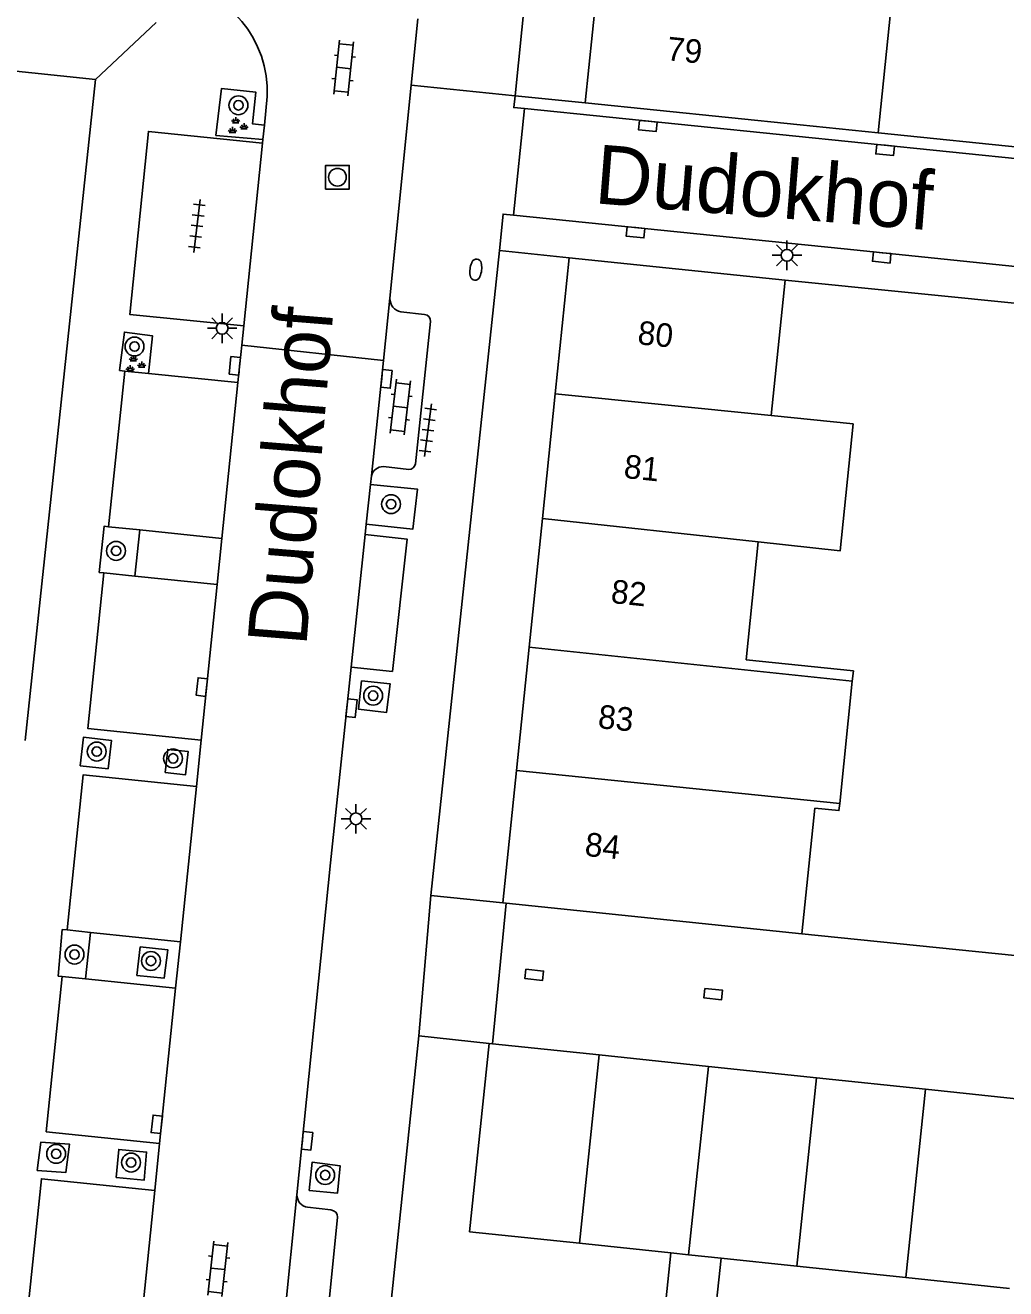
# Model space of a CAD drawing. Extents: x 132998 to 136004, y 396998 to 398512.
# Drawn here: x 133439.7 to 133481.2, y 397262.2 to 397315.7 of the extents above; entities that cross this region are included whole.
import ezdxf

# ---------------------------------------------------------------- set-up
doc = ezdxf.new("R2010")
doc.units = 0
for name, color, linetype in [('gg-afsc-hekwerk', 7, 'Continuous'), ('gg-afsc-muur', 7, 'Continuous'), ('gg-anno-huisnummerreeks BGT', 7, 'Continuous'), ('gg-anno-openbare ruimte label', 7, 'Continuous'), ('gg-bbg-bijgebouw', 7, 'Continuous'), ('gg-bbg-gedigitaliseerde bebouwing', 7, 'Continuous'), ('gg-bbg-gedigitaliseerde bijgebouw', 7, 'Continuous'), ('gg-bbg-hoofdgebouw', 7, 'Continuous'), ('gg-bbg-luifel en loopbrug', 7, 'Continuous'), ('gg-bbg-tussenscheiding', 7, 'Continuous'), ('gg-knt-verharding', 7, 'Continuous'), ('gg-knt-verharding nz', 7, 'Continuous'), ('gt-grn-weggrens', 7, 'Continuous'), ('gt-symb-boom', 7, 'Continuous'), ('gt-symb-brandkraan', 7, 'Continuous'), ('gt-symb-groenvak', 7, 'Continuous'), ('gt-symb-klinker verharding', 7, 'Continuous'), ('gt-symb-kolk', 7, 'Continuous'), ('gt-symb-kolk center center', 7, 'Continuous'), ('gt-symb-lichtmast', 7, 'Continuous'), ('gt-symb-rioolschacht', 7, 'Continuous'), ('gt-symb-tegel verharding', 7, 'Continuous')]:
    doc.layers.add(name, color=color, linetype=linetype)

# ---------------------------------------------------------------- blocks, each defined once
blk = doc.blocks.new('gt0-LMAST')
at = {"layer": 'gt-symb-lichtmast'}
for p, q in [((-0.005, 0.246), (-0.005, 0.621)), ((-0.182, 0.173), (-0.447, 0.438)), ((0.172, 0.173), (0.437, 0.438)), ((-0.255, -0.004), (-0.63, -0.004)), ((-0.182, -0.181), (-0.447, -0.446)), ((-0.005, -0.254), (-0.005, -0.629)), ((0.437, -0.446), (0.172, -0.181)), ((0.245, -0.004), (0.62, -0.004))]:
    blk.add_line(p, q, dxfattribs=at)
blk.add_circle((-0.005, -0.004), 0.25, dxfattribs=at)
blk = doc.blocks.new('gt0-KOLK')
at = {"layer": 'gt-symb-kolk'}
blk.add_lwpolyline([(0, 0), (0.375, 0), (0.375, 0.4), (-0.375, 0.4), (-0.375, 0), (0, 0)], dxfattribs=at)
blk = doc.blocks.new('gt0-KOLKCC')
at = {"layer": 'gt-symb-kolk center center'}
blk.add_lwpolyline([(-0.375, 0.2), (0.375, 0.2), (0.375, -0.2), (-0.375, -0.2)], close=True, dxfattribs=at)
blk = doc.blocks.new('gt0-BR')
at = {"layer": 'gt-symb-brandkraan'}
for centre, radius, start, end in [((-0.244, 0), 0.206, 107.5669, 252.4331), ((0.599, -2.664), 3, 106.892, 107.5669), ((0, -0.691), 0.938, 73.108, 106.892), ((-0.599, -2.664), 3, 72.4331, 73.108), ((0.244, 0), 0.206, 287.567, 72.4331), ((0.599, 2.664), 3, 252.4331, 253.108), ((0, 0.691), 0.938, 253.108, 286.8921), ((-0.599, 2.664), 3, 286.8921, 287.567)]:
    blk.add_arc(centre, radius, start, end, dxfattribs=at)
blk = doc.blocks.new('gt0-TEG1')
at = {"layer": 'gt-symb-tegel verharding'}
for p, q in [((-1.125, 0), (1.125, 0)), ((-0.9, -0.25), (-0.9, 0.25)), ((-0.45, -0.25), (-0.45, 0.25)), ((0, -0.25), (0, 0.25)), ((0.45, -0.25), (0.45, 0.25)), ((0.9, -0.25), (0.9, 0.25))]:
    blk.add_line(p, q, dxfattribs=at)
blk = doc.blocks.new('gt0-KL1')
at = {"layer": 'gt-symb-klinker verharding'}
for p, q in [((-1.15, 0.3), (1.15, 0.3)), ((-1, -0.3), (-1, 0.3)), ((-0.5, 0.3), (-0.5, 0.45)), ((0, -0.3), (0, 0.3)), ((0.5, 0.3), (0.5, 0.45)), ((1, -0.3), (1, 0.3)), ((-1.15, -0.3), (1.15, -0.3)), ((-0.5, -0.45), (-0.5, -0.3)), ((0.5, -0.45), (0.5, -0.3))]:
    blk.add_line(p, q, dxfattribs=at)
blk = doc.blocks.new('gt0-BOOM')
at = {"layer": 'gt-symb-boom'}
for radius in [0.4, 0.2]:
    blk.add_circle((0, 0), radius, dxfattribs=at)
blk = doc.blocks.new('gt0-RS')
at = {"layer": 'gt-symb-rioolschacht'}
blk.add_lwpolyline([(-0.5, -0.5), (0.5, -0.5), (0.5, 0.5), (-0.5, 0.5)], close=True, dxfattribs=at)
blk.add_circle((0, 0), 0.375, dxfattribs=at)
blk = doc.blocks.new('gt0-GRVAK')
at = {"layer": 'gt-symb-groenvak'}
for p, q in [((-0.11, 0.189), (-0.228, 0.24)), ((-0.182, 0.153), (0.088, 0.153)), ((-0.091, 0.211), (-0.156, 0.322)), ((-0.047, 0.214), (-0.047, 0.393)), ((-0.004, 0.211), (0.061, 0.322)), ((0.015, 0.189), (0.133, 0.24)), ((0.262, -0.052), (0.197, 0.059)), ((0.305, -0.049), (0.305, 0.13)), ((0.349, -0.052), (0.414, 0.059)), ((-0.245, -0.228), (-0.363, -0.177)), ((-0.318, -0.264), (-0.047, -0.264)), ((-0.226, -0.206), (-0.291, -0.095)), ((-0.183, -0.203), (-0.183, -0.024)), ((-0.139, -0.206), (-0.074, -0.095)), ((-0.12, -0.228), (-0.002, -0.177)), ((0.243, -0.074), (0.125, -0.023)), ((0.17, -0.11), (0.441, -0.11)), ((0.368, -0.074), (0.486, -0.023))]:
    blk.add_line(p, q, dxfattribs=at)

msp = doc.modelspace()

# ---------------------------------------------------------------- linework, layer by layer
at = {"layer": 'gg-afsc-hekwerk'}
msp.add_line((133459.501, 397272.576), (133460.087, 397278.525), dxfattribs=at)
at = {"layer": 'gg-afsc-muur'}
for p, q in [((133439.71, 397285.42), (133442.69, 397313.42)), ((133475.844, 397311.149), (133488.48, 397309.87)), ((133471.91, 397304.91), (133484.31, 397303.68)), ((133472.613, 397277.232), (133487.04, 397275.76)), ((133454.69, 397256.616), (133456.38, 397272.91)), ((133456.38, 397272.91), (133459.37, 397272.59))]:
    msp.add_line(p, q, dxfattribs=at)
at = {"layer": 'gg-bbg-bijgebouw'}
for p, q in [((133458.53, 397264.61), (133459.37, 397272.59)), ((133459.501, 397272.576), (133459.37, 397272.59)), ((133464.03, 397272.099), (133459.501, 397272.576)), ((133468.651, 397271.613), (133464.03, 397272.099)), ((133473.237, 397271.13), (133468.651, 397271.613)), ((133477.855, 397270.644), (133473.237, 397271.13)), ((133482.234, 397270.183), (133477.855, 397270.644))]:
    msp.add_line(p, q, dxfattribs=at)
at = {"layer": 'gg-bbg-gedigitaliseerde bebouwing'}
for p, q in [((133475.844, 397311.149), (133476.37, 397316.246)), ((133474.215, 397282.75), (133474.749, 397287.926))]:
    msp.add_line(p, q, dxfattribs=at)
for points in [[(133470.765, 397293.827), (133474.241, 397293.451), (133474.784, 397298.827), (133471.318, 397299.177)], [(133474.749, 397287.926), (133474.795, 397288.368), (133470.25, 397288.837)], [(133472.613, 397277.232), (133473.162, 397282.551), (133474.184, 397282.446), (133474.215, 397282.75)]]:
    msp.add_lwpolyline(points, dxfattribs=at)
at = {"layer": 'gg-bbg-gedigitaliseerde bijgebouw'}
for p, q in [((133458.53, 397264.61), (133463.196, 397264.119)), ((133463.196, 397264.119), (133467.063, 397263.712)), ((133467.063, 397263.712), (133467.808, 397263.634)), ((133467.808, 397263.634), (133469.191, 397263.488)), ((133469.191, 397263.488), (133472.405, 397263.15)), ((133472.405, 397263.15), (133477.02, 397262.665)), ((133477.02, 397262.665), (133481.403, 397262.204))]:
    msp.add_line(p, q, dxfattribs=at)
at = {"layer": 'gg-bbg-hoofdgebouw'}
for p, q in [((133463.954, 397317.518), (133463.43, 397312.43)), ((133463.43, 397312.43), (133472.54, 397311.49)), ((133472.54, 397311.49), (133475.844, 397311.149)), ((133462.166, 397300.102), (133462.76, 397305.86)), ((133462.76, 397305.86), (133471.91, 397304.91)), ((133471.91, 397304.91), (133471.318, 397299.177)), ((133461.62, 397294.816), (133462.166, 397300.102)), ((133461.057, 397289.364), (133461.62, 397294.816)), ((133470.765, 397293.827), (133470.25, 397288.837)), ((133460.519, 397284.153), (133461.057, 397289.364)), ((133459.94, 397278.54), (133460.519, 397284.153)), ((133459.94, 397278.54), (133460.087, 397278.525)), ((133460.087, 397278.525), (133472.613, 397277.232))]:
    msp.add_line(p, q, dxfattribs=at)
at = {"layer": 'gg-bbg-luifel en loopbrug'}
msp.add_lwpolyline([(133469.191, 397263.488), (133468.844, 397260.221), (133466.717, 397260.445), (133467.063, 397263.712)], dxfattribs=at)
at = {"layer": 'gg-bbg-tussenscheiding'}
for p, q in [((133462.166, 397300.102), (133471.318, 397299.177)), ((133461.62, 397294.816), (133470.765, 397293.827)), ((133461.057, 397289.364), (133474.749, 397287.926)), ((133460.519, 397284.153), (133474.215, 397282.75)), ((133464.03, 397272.099), (133463.196, 397264.119)), ((133468.651, 397271.613), (133467.808, 397263.634)), ((133473.237, 397271.13), (133472.405, 397263.15)), ((133477.855, 397270.644), (133477.02, 397262.665))]:
    msp.add_line(p, q, dxfattribs=at)
at = {"layer": 'gg-knt-verharding'}
for p, q in [((133465.44, 397361.54), (133460.46, 397312.73)), ((133403.162, 397317.562), (133442.69, 397313.42)), ((133456.339, 397315.987), (133456.058, 397313.17)), ((133456.058, 397313.17), (133455.157, 397304.146)), ((133449.843, 397311.479), (133449.96, 397312.694)), ((133460.46, 397312.73), (133463.43, 397312.43)), ((133460.86, 397312.18), (133460.4, 397307.67)), ((133489.285, 397309.297), (133460.86, 397312.18)), ((133449.843, 397311.479), (133449.78, 397310.867)), ((133448.968, 397302.987), (133449.764, 397310.712)), ((133449.78, 397310.867), (133449.764, 397310.712)), ((133460.4, 397307.67), (133474.409, 397306.244)), ((133484.224, 397305.227), (133474.409, 397306.244)), ((133456.9, 397278.85), (133459.8, 397306.17)), ((133459.8, 397306.17), (133462.76, 397305.86)), ((133456.632, 397303.464), (133455.626, 397303.573)), ((133456.24, 397297.134), (133456.885, 397303.158)), ((133448.883, 397302.158), (133448.968, 397302.987)), ((133448.721, 397300.581), (133448.883, 397302.158)), ((133454.894, 397301.512), (133448.883, 397302.158)), ((133443.925, 397301.064), (133443.245, 397294.473)), ((133444.936, 397300.962), (133443.925, 397301.064)), ((133448.721, 397300.581), (133444.936, 397300.962)), ((133454.337, 397296.254), (133454.373, 397296.623)), ((133454.883, 397297.021), (133455.957, 397296.898)), ((133454.159, 397294.583), (133454.337, 397296.254)), ((133443.245, 397294.473), (133444.56, 397294.338)), ((133454.112, 397294.136), (133454.159, 397294.583)), ((133444.56, 397294.338), (133444.354, 397292.379)), ((133444.56, 397294.338), (133448.042, 397293.979)), ((133448.042, 397293.979), (133447.84, 397292.02)), ((133444.354, 397292.379), (133443.043, 397292.514)), ((133447.84, 397292.02), (133444.354, 397292.379)), ((133447.162, 397285.429), (133446.96, 397283.468)), ((133459.94, 397278.54), (133456.9, 397278.85)), ((133441.484, 397277.391), (133442.479, 397277.288)), ((133442.479, 397277.288), (133442.27, 397275.319)), ((133442.479, 397277.288), (133446.284, 397276.896)), ((133446.284, 397276.896), (133446.081, 397274.926)), ((133442.27, 397275.319), (133441.281, 397275.421)), ((133446.081, 397274.926), (133442.27, 397275.319)), ((133445.405, 397268.349), (133445.2, 397266.358)), ((133451.672, 397265.645), (133452.664, 397265.538)), ((133452.945, 397265.223), (133452.394, 397259.814))]:
    msp.add_line(p, q, dxfattribs=at)
for points in [[(133449.78, 397310.867), (133447.786, 397311.044), (133448.022, 397313.033), (133449.484, 397312.876), (133449.341, 397311.534), (133449.843, 397311.479)], [(133444.936, 397300.962), (133445.099, 397302.56), (133443.91, 397302.713), (133443.707, 397301.091), (133443.925, 397301.064)], [(133454.159, 397294.583), (133456.137, 397294.373), (133456.333, 397296.057), (133454.337, 397296.254)], [(133443.245, 397294.473), (133443.051, 397294.494), (133442.843, 397292.535), (133443.043, 397292.514)], [(133454.112, 397294.136), (133455.897, 397293.943), (133455.265, 397288.343), (133453.518, 397288.53)], [(133443.043, 397292.514), (133442.364, 397285.924), (133447.162, 397285.429)], [(133451.222, 397266.174), (133452.64, 397280.24), (133453.518, 397288.53)], [(133453.956, 397287.942), (133453.835, 397286.744), (133455.019, 397286.609), (133455.171, 397287.812), (133453.956, 397287.942)], [(133442.036, 397284.349), (133443.219, 397284.218), (133443.359, 397285.42), (133442.177, 397285.552), (133442.036, 397284.349)], [(133445.636, 397284.061), (133446.505, 397283.969), (133446.617, 397284.948), (133445.747, 397285.041), (133445.636, 397284.061)], [(133446.96, 397283.468), (133442.161, 397283.963), (133441.484, 397277.391)], [(133441.484, 397277.391), (133441.278, 397277.409), (133441.108, 397275.436), (133441.281, 397275.421)], [(133444.435, 397275.468), (133445.602, 397275.351), (133445.748, 397276.555), (133444.581, 397276.672), (133444.435, 397275.468)], [(133441.281, 397275.421), (133440.602, 397268.844), (133445.405, 397268.349)], [(133440.212, 397267.2), (133440.375, 397268.405), (133441.587, 397268.317), (133441.424, 397267.113), (133440.212, 397267.2)], [(133443.562, 397266.901), (133444.744, 397266.789), (133444.855, 397267.986), (133443.673, 397268.099), (133443.562, 397266.901)], [(133451.739, 397266.353), (133451.862, 397267.55), (133453.051, 397267.403), (133452.936, 397266.243), (133451.739, 397266.353)], [(133445.2, 397266.358), (133440.397, 397266.853), (133439.714, 397260.232), (133444.519, 397259.736)]]:
    msp.add_lwpolyline(points, dxfattribs=at)
for centre, radius, start, end in [((133445.278, 397312.895), 4.686, 357.5413, 81.5082), ((133455.742, 397304.146), 0.585, 180.0365, 258.5641), ((133456.596, 397303.177), 0.29, 356.3003, 82.8674), ((133455.952, 397297.191), 0.293, 270.8997, 348.7513), ((133454.877, 397296.503), 0.518, 89.3274, 166.609), ((133451.744, 397266.162), 0.522, 178.7292, 262.0439), ((133452.623, 397265.218), 0.322, 0.8006, 82.6694)]:
    msp.add_arc(centre, radius, start, end, dxfattribs=at)
at = {"layer": 'gg-knt-verharding nz'}
for p, q in [((133455.157, 397304.146), (133454.894, 397301.512)), ((133454.373, 397296.623), (133454.894, 397301.512)), ((133448.721, 397300.581), (133448.042, 397293.979)), ((133453.518, 397288.53), (133454.112, 397294.136)), ((133447.84, 397292.02), (133447.162, 397285.429)), ((133446.96, 397283.468), (133446.284, 397276.896)), ((133446.081, 397274.926), (133445.405, 397268.349)), ((133445.2, 397266.358), (133444.519, 397259.736)), ((133450.524, 397259.246), (133451.222, 397266.174))]:
    msp.add_line(p, q, dxfattribs=at)
msp.add_lwpolyline([(133449.764, 397310.712), (133444.929, 397311.219), (133444.144, 397303.459), (133448.968, 397302.987)], dxfattribs=at)
at = {"layer": 'gt-grn-weggrens'}
for p, q in [((133442.69, 397313.42), (133445.258, 397315.834)), ((133456.058, 397313.17), (133460.46, 397312.73)), ((133456.9, 397278.85), (133456.38, 397272.91))]:
    msp.add_line(p, q, dxfattribs=at)
for points in [[(133460.46, 397312.73), (133460.409, 397312.226), (133460.86, 397312.18)], [(133460.4, 397307.67), (133459.955, 397307.715), (133459.8, 397306.17)]]:
    msp.add_lwpolyline(points, dxfattribs=at)

# ---------------------------------------------------------------- block references
at = {"layer": 'gt-symb-boom'}
for p in [(133448.742, 397312.323), (133444.34, 397302.105), (133455.208, 397295.429), (133443.557, 397293.448), (133454.449, 397287.316), (133442.739, 397284.948), (133445.973, 397284.66), (133441.799, 397276.35), (133445.038, 397276.079), (133441.019, 397267.908), (133444.193, 397267.54), (133452.419, 397267.011)]:
    msp.add_blockref('gt0-BOOM', p, dxfattribs=at)
at = {"layer": 'gt-symb-brandkraan', "rotation": -96.54909157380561}
msp.add_blockref('gt0-BR', (133458.799, 397305.361), dxfattribs=at)
at = {"layer": 'gt-symb-groenvak'}
for p in [(133448.675, 397311.432), (133444.34, 397301.343)]:
    msp.add_blockref('gt0-GRVAK', p, dxfattribs=at)
at = {"layer": 'gt-symb-klinker verharding'}
for p, rotation in [((133453.203, 397313.904), -95.96703762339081), ((133455.603, 397299.539), 83.28012011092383), ((133447.872, 397263.038), 83.74206608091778)]:
    msp.add_blockref('gt0-KL1', p, dxfattribs=dict(at, rotation=rotation))
at = {"layer": 'gt-symb-kolk'}
for p, rotation in [((133466.102, 397311.647), 174.95083353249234), ((133476.158, 397310.627), 174.26090150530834), ((133465.582, 397307.14), 174.60853660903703), ((133476.014, 397306.078), 174.2038993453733), ((133448.79, 397301.271), 84.66555996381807), ((133454.813, 397300.752), -96.08799320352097), ((133447.392, 397287.66), 83.57125224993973), ((133453.333, 397286.811), -95.91007032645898), ((133445.482, 397269.139), 83.96999119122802), ((133451.452, 397268.481), -95.96703762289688)]:
    msp.add_blockref('gt0-KOLK', p, dxfattribs=dict(at, rotation=rotation))
at = {"layer": 'gt-symb-kolk center center'}
for p, rotation in [((133461.275, 397275.494), -5.967037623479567), ((133468.856, 397274.676), -5.967037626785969)]:
    msp.add_blockref('gt0-KOLKCC', p, dxfattribs=dict(at, rotation=rotation))
at = {"layer": 'gt-symb-lichtmast'}
for p in [(133471.987, 397305.975), (133448.057, 397302.883), (133453.725, 397282.104)]:
    msp.add_blockref('gt0-LMAST', p, dxfattribs=at)
at = {"layer": 'gt-symb-rioolschacht'}
msp.add_blockref('gt0-RS', (133452.938, 397309.276), dxfattribs=at)
at = {"layer": 'gt-symb-tegel verharding'}
for p, rotation in [((133446.985, 397307.211), 83.28012011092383), ((133456.77, 397298.564), 82.41293092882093)]:
    msp.add_blockref('gt0-TEG1', p, dxfattribs=dict(at, rotation=rotation))

# ---------------------------------------------------------------- texts
at = {"layer": 'gg-anno-huisnummerreeks BGT'}
for s, p in [('79', (133466.856, 397314.237)), ('80', (133465.623, 397302.207)), ('81', (133465.039, 397296.543)), ('82', (133464.492, 397291.248)), ('83', (133463.945, 397285.948)), ('84', (133463.386, 397280.537))]:
    msp.add_text(s, height=1, rotation=354.1, dxfattribs=at).set_placement(p)
at = {"layer": 'gg-anno-openbare ruimte label'}
for rotation, p in [(355.4, (133463.786, 397308.176)), (85.4, (133451.618, 397289.385))]:
    msp.add_text('Dudokhof', height=2.5, rotation=rotation, dxfattribs=at).set_placement(p)

doc.saveas('drawing.dxf')
